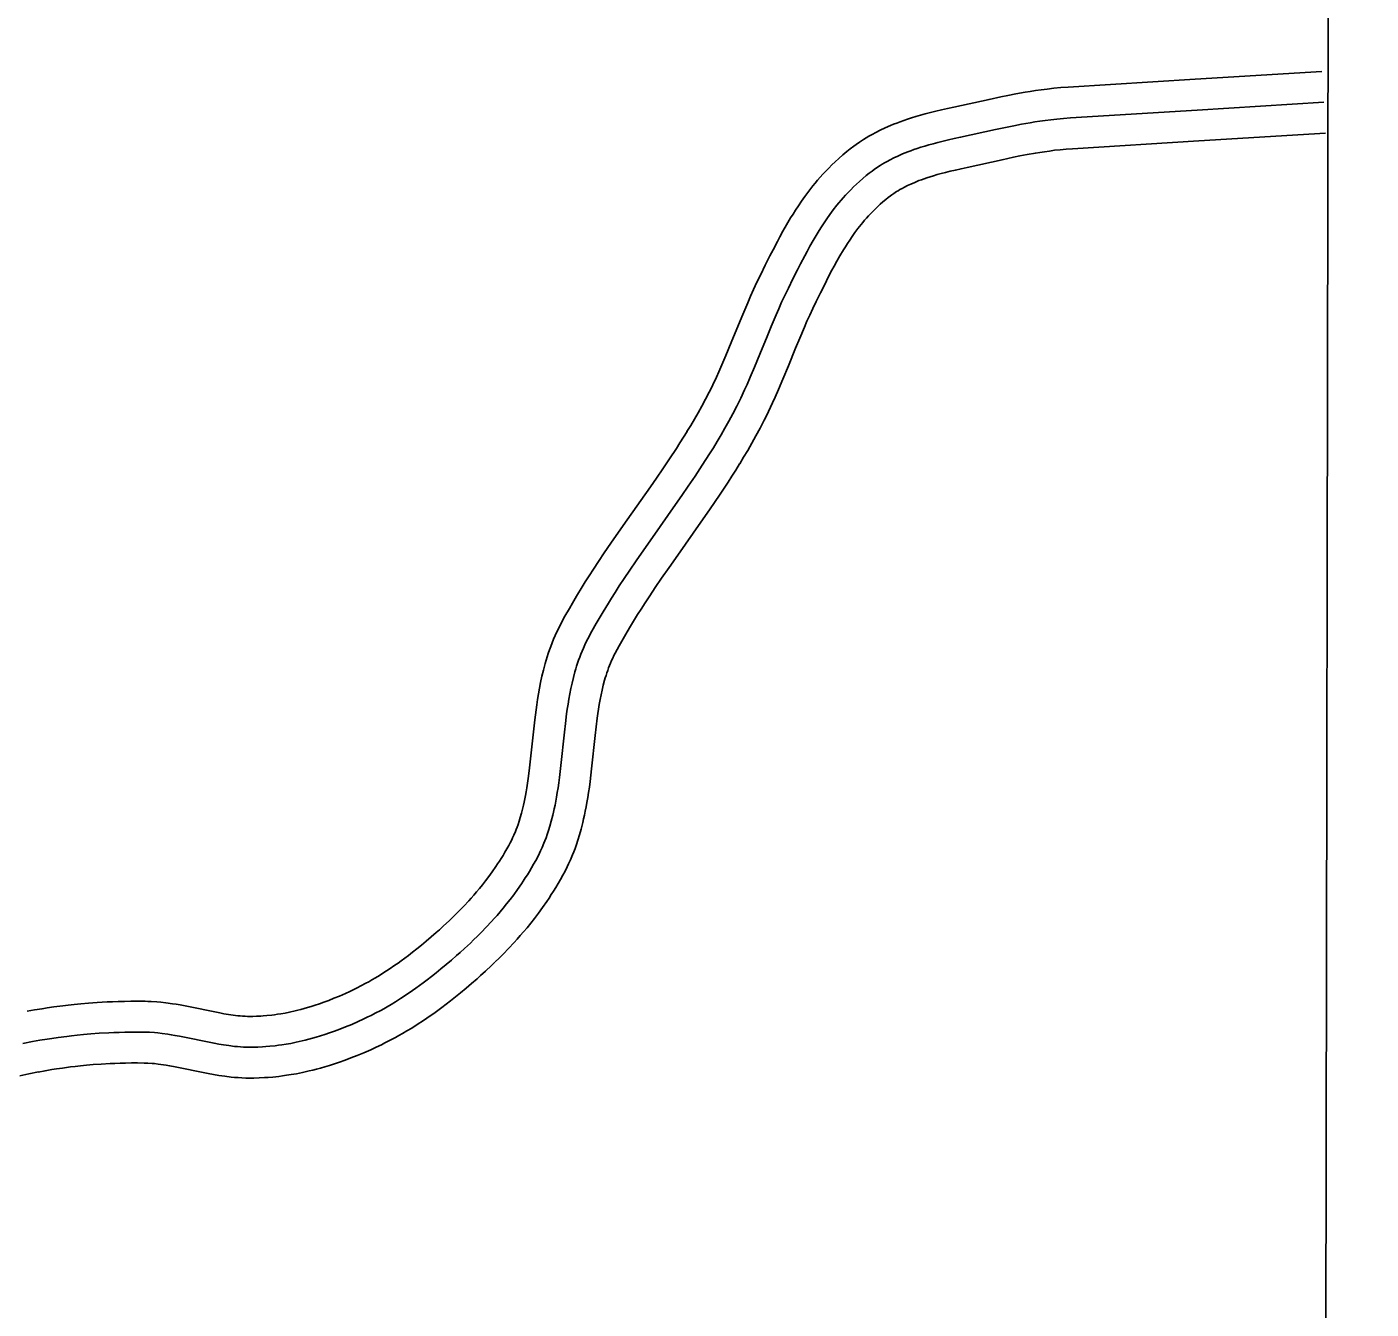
# Model space of a CAD drawing. Extents: x 3177385 to 3215275, y 903885 to 929304.
# Drawn here: x 3212320 to 3212974, y 915813 to 916436 of the extents above; entities that cross this region are included whole.
import ezdxf

# ---------------------------------------------------------------- set-up
doc = ezdxf.new("R2010")
doc.units = 0
for name, color, linetype in [('V-GRID-FRAM', 7, 'Continuous'), ('V-ROAD-CNTR', 7, 'Continuous'), ('V-SITE-VEGE', 7, 'Continuous')]:
    doc.layers.add(name, color=color, linetype=linetype)

msp = doc.modelspace()

# ---------------------------------------------------------------- linework, layer by layer
at = {"layer": 'V-GRID-FRAM'}
msp.add_lwpolyline([(3181653.73, 927525.85), (3181603.47, 909337.09), (3212939.17, 909264.16), (3212973.56, 927452.96), (3181653.73, 927525.85)], dxfattribs=at)
at = {"layer": 'V-ROAD-CNTR'}
for points in [[(3212949.6, 916414.54), (3212888.04, 916410.75), (3212826.38, 916406.95), (3212822.76, 916406.69), (3212819.32, 916406.36), (3212816.11, 916406), (3212813.13, 916405.62), (3212810.36, 916405.23), (3212807.77, 916404.83), (3212805.34, 916404.43), (3212800.9, 916403.64), (3212797.03, 916402.9), (3212793.64, 916402.22), (3212787.84, 916400.99), (3212770.77, 916397.22), (3212767.7, 916396.55), (3212764.75, 916395.88), (3212761.97, 916395.22), (3212759.33, 916394.57), (3212756.84, 916393.92), (3212754.48, 916393.28), (3212752.26, 916392.63), (3212750.17, 916391.99), (3212748.2, 916391.35), (3212746.35, 916390.72), (3212744.61, 916390.1), (3212742.97, 916389.48), (3212741.43, 916388.87), (3212739.94, 916388.25), (3212737.29, 916387.09), (3212734.93, 916385.97), (3212732.86, 916384.92), (3212731.06, 916383.95), (3212729.48, 916383.05), (3212728.11, 916382.24), (3212726.87, 916381.47), (3212724.85, 916380.16), (3212723.3, 916379.09), (3212722.1, 916378.23), (3212720.41, 916376.95), (3212718.71, 916375.61), (3212716.72, 916373.95), (3212714.85, 916372.31), (3212713.1, 916370.7), (3212711.45, 916369.12), (3212709.89, 916367.57), (3212708.43, 916366.05), (3212707.05, 916364.57), (3212705.74, 916363.11), (3212704.51, 916361.69), (3212703.35, 916360.31), (3212702.22, 916358.92), (3212700.19, 916356.33), (3212698.34, 916353.84), (3212696.67, 916351.49), (3212695.16, 916349.27), (3212693.8, 916347.18), (3212692.55, 916345.22), (3212691.4, 916343.35), (3212689.38, 916339.93), (3212687.66, 916336.9), (3212686.2, 916334.24), (3212684.95, 916331.9), (3212682.86, 916327.89), (3212681.32, 916324.86), (3212679.08, 916320.38), (3212676.84, 916315.86), (3212675.04, 916312.14), (3212673.39, 916308.59), (3212671.9, 916305.27), (3212670.54, 916302.15), (3212668.11, 916296.42), (3212666.05, 916291.41), (3212662.56, 916282.82), (3212659.95, 916276.51), (3212657.99, 916271.88), (3212656.49, 916268.48), (3212655.37, 916266), (3212653.61, 916262.23), (3212652.73, 916260.44), (3212651.84, 916258.66), (3212650.03, 916255.16), (3212648.22, 916251.82), (3212646.42, 916248.58), (3212644.61, 916245.46), (3212642.82, 916242.44), (3212641.01, 916239.45)], [(3212950.53, 916399.57), (3212888.96, 916395.78), (3212827.39, 916391.98), (3212824.01, 916391.74), (3212820.86, 916391.44), (3212817.9, 916391.11), (3212815.14, 916390.76), (3212812.55, 916390.39), (3212810.13, 916390.02), (3212807.87, 916389.64), (3212803.62, 916388.89), (3212799.91, 916388.18), (3212796.67, 916387.53), (3212791, 916386.33), (3212774, 916382.57), (3212770.96, 916381.91), (3212768.13, 916381.27), (3212765.48, 916380.64), (3212763.01, 916380.03), (3212760.71, 916379.43), (3212758.56, 916378.84), (3212756.55, 916378.26), (3212754.68, 916377.69), (3212752.94, 916377.12), (3212751.31, 916376.56), (3212749.79, 916376.02), (3212748.38, 916375.48), (3212747.05, 916374.96), (3212745.82, 916374.45), (3212743.53, 916373.45), (3212741.54, 916372.5), (3212739.82, 916371.63), (3212738.32, 916370.82), (3212737.02, 916370.08), (3212735.89, 916369.41), (3212734.9, 916368.8), (3212733.2, 916367.69), (3212731.93, 916366.82), (3212730.98, 916366.14), (3212729.58, 916365.08), (3212728.18, 916363.98), (3212726.47, 916362.55), (3212724.87, 916361.14), (3212723.36, 916359.75), (3212721.93, 916358.39), (3212720.59, 916357.05), (3212719.32, 916355.74), (3212718.12, 916354.45), (3212716.99, 916353.18), (3212715.91, 916351.95), (3212714.9, 916350.74), (3212713.93, 916349.56), (3212712.12, 916347.24), (3212710.48, 916345.03), (3212708.99, 916342.93), (3212707.64, 916340.95), (3212706.41, 916339.06), (3212705.28, 916337.28), (3212704.24, 916335.6), (3212702.36, 916332.41), (3212700.76, 916329.59), (3212699.39, 916327.1), (3212698.22, 916324.9), (3212696.2, 916321.03), (3212694.72, 916318.11), (3212692.51, 916313.7), (3212690.31, 916309.26), (3212688.59, 916305.71), (3212687.03, 916302.36), (3212685.61, 916299.2), (3212684.32, 916296.23), (3212681.95, 916290.64), (3212679.93, 916285.73), (3212676.44, 916277.14), (3212673.79, 916270.72), (3212671.76, 916265.94), (3212670.2, 916262.38), (3212669, 916259.72), (3212667.14, 916255.76), (3212666.18, 916253.8), (3212665.21, 916251.85), (3212663.29, 916248.15), (3212661.37, 916244.59), (3212659.46, 916241.18), (3212657.56, 916237.88), (3212655.68, 916234.72), (3212653.83, 916231.66)], [(3212951.45, 916384.59), (3212889.88, 916380.8), (3212828.4, 916377.02), (3212825.26, 916376.79), (3212822.39, 916376.52), (3212819.69, 916376.22), (3212817.15, 916375.89), (3212814.75, 916375.55), (3212812.49, 916375.2), (3212810.39, 916374.86), (3212806.34, 916374.14), (3212802.8, 916373.46), (3212799.7, 916372.84), (3212794.17, 916371.67), (3212777.23, 916367.93), (3212774.23, 916367.27), (3212771.51, 916366.65), (3212769, 916366.06), (3212766.7, 916365.49), (3212764.58, 916364.94), (3212762.64, 916364.41), (3212760.84, 916363.89), (3212759.2, 916363.38), (3212757.68, 916362.89), (3212756.27, 916362.41), (3212754.98, 916361.94), (3212753.78, 916361.49), (3212752.67, 916361.05), (3212751.7, 916360.65), (3212749.76, 916359.8), (3212748.15, 916359.04), (3212746.77, 916358.33), (3212745.57, 916357.69), (3212744.55, 916357.11), (3212743.66, 916356.58), (3212742.93, 916356.13), (3212741.54, 916355.22), (3212740.55, 916354.55), (3212739.86, 916354.05), (3212738.75, 916353.21), (3212737.66, 916352.35), (3212736.23, 916351.15), (3212734.88, 916349.97), (3212733.61, 916348.81), (3212732.42, 916347.66), (3212731.28, 916346.53), (3212730.21, 916345.42), (3212729.19, 916344.33), (3212728.23, 916343.26), (3212727.32, 916342.21), (3212726.45, 916341.17), (3212725.65, 916340.19), (3212724.05, 916338.14), (3212722.62, 916336.22), (3212721.31, 916334.38), (3212720.12, 916332.62), (3212719.02, 916330.94), (3212718.01, 916329.34), (3212717.09, 916327.85), (3212715.34, 916324.89), (3212713.86, 916322.28), (3212712.58, 916319.95), (3212711.48, 916317.9), (3212709.54, 916314.17), (3212708.11, 916311.35), (3212705.93, 916307.01), (3212703.78, 916302.66), (3212702.14, 916299.28), (3212700.68, 916296.13), (3212699.33, 916293.13), (3212698.1, 916290.31), (3212695.8, 916284.86), (3212693.82, 916280.05), (3212690.32, 916271.45), (3212687.63, 916264.93), (3212685.53, 916259.99), (3212683.9, 916256.27), (3212682.62, 916253.44), (3212680.67, 916249.29), (3212679.63, 916247.16), (3212678.57, 916245.04), (3212676.55, 916241.14), (3212674.52, 916237.37), (3212672.5, 916233.77), (3212670.51, 916230.31), (3212668.54, 916227), (3212666.65, 916223.87)], [(3212641.09, 916239.58), (3212639.29, 916236.69), (3212637.56, 916233.96), (3212635.87, 916231.33), (3212632.48, 916226.18), (3212629.24, 916221.38), (3212626.14, 916216.87), (3212623.21, 916212.65), (3212611.94, 916196.63), (3212607.69, 916190.56), (3212603.97, 916185.2), (3212600.75, 916180.47), (3212597.95, 916176.29), (3212595.52, 916172.6), (3212593.42, 916169.35), (3212591.6, 916166.48), (3212590.02, 916163.94), (3212587.32, 916159.51), (3212585.33, 916156.13), (3212583.84, 916153.54), (3212581.69, 916149.69), (3212579.57, 916145.76), (3212578.64, 916143.94), (3212577.76, 916142.12), (3212576.93, 916140.31), (3212576.17, 916138.53), (3212575.45, 916136.77), (3212574.79, 916135.03), (3212574.17, 916133.32), (3212573.59, 916131.63), (3212573.06, 916129.97), (3212572.56, 916128.34), (3212572.07, 916126.68), (3212571.24, 916123.56), (3212570.51, 916120.5), (3212569.86, 916117.53), (3212569.3, 916114.67), (3212568.81, 916111.91), (3212568.37, 916109.24), (3212567.99, 916106.66), (3212567.64, 916104.15), (3212567.04, 916099.42), (3212566.54, 916094.99), (3212564.84, 916078.85), (3212564.51, 916075.97), (3212564.18, 916073.28), (3212563.84, 916070.79), (3212563.51, 916068.48), (3212563.18, 916066.35), (3212562.84, 916064.37), (3212562.51, 916062.54), (3212562.18, 916060.86), (3212561.85, 916059.29), (3212561.53, 916057.84), (3212561.22, 916056.55), (3212560.58, 916054.02), (3212559.98, 916051.89), (3212559.41, 916050.07), (3212558.89, 916048.5), (3212558.41, 916047.15), (3212557.97, 916045.98), (3212557.59, 916045.03), (3212556.84, 916043.23), (3212556.26, 916041.95), (3212555.83, 916041.04), (3212555.12, 916039.61), (3212554.35, 916038.18), (3212553.44, 916036.57), (3212552.52, 916034.98), (3212551.61, 916033.46), (3212550.71, 916032), (3212549.82, 916030.61), (3212548.95, 916029.26), (3212548.11, 916028.01), (3212546.37, 916025.51), (3212544.72, 916023.24), (3212543.12, 916021.13), (3212541.59, 916019.18), (3212540.13, 916017.38), (3212538.72, 916015.7), (3212537.38, 916014.14), (3212536.1, 916012.68), (3212534.9, 916011.36), (3212532.53, 916008.81), (3212530.43, 916006.64), (3212528.55, 916004.75), (3212526.82, 916003.05)], [(3212653.83, 916231.66), (3212652, 916228.72), (3212650.2, 916225.88), (3212648.44, 916223.14), (3212644.96, 916217.86), (3212641.64, 916212.94), (3212638.49, 916208.35), (3212635.5, 916204.06), (3212624.21, 916188.01), (3212619.99, 916181.99), (3212616.34, 916176.71), (3212613.17, 916172.07), (3212610.44, 916167.99), (3212608.09, 916164.41), (3212606.06, 916161.26), (3212604.3, 916158.5), (3212602.79, 916156.07), (3212600.19, 916151.8), (3212598.29, 916148.57), (3212596.89, 916146.14), (3212594.84, 916142.47), (3212592.85, 916138.78), (3212592.07, 916137.25), (3212591.33, 916135.74), (3212590.65, 916134.24), (3212590.01, 916132.75), (3212589.41, 916131.27), (3212588.85, 916129.8), (3212588.32, 916128.34), (3212587.83, 916126.9), (3212587.36, 916125.47), (3212586.93, 916124.06), (3212586.53, 916122.66), (3212585.78, 916119.88), (3212585.13, 916117.16), (3212584.56, 916114.5), (3212584.05, 916111.91), (3212583.6, 916109.38), (3212583.19, 916106.92), (3212582.83, 916104.52), (3212582.51, 916102.19), (3212581.94, 916097.64), (3212581.45, 916093.36), (3212579.75, 916077.21), (3212579.4, 916074.19), (3212579.05, 916071.36), (3212578.7, 916068.71), (3212578.34, 916066.24), (3212577.98, 916063.94), (3212577.62, 916061.78), (3212577.25, 916059.77), (3212576.88, 916057.89), (3212576.52, 916056.13), (3212576.15, 916054.49), (3212575.79, 916052.96), (3212575.06, 916050.11), (3212574.36, 916047.64), (3212573.7, 916045.49), (3212573.08, 916043.62), (3212572.5, 916042), (3212571.97, 916040.59), (3212571.49, 916039.37), (3212570.59, 916037.24), (3212569.88, 916035.65), (3212569.32, 916034.47), (3212568.44, 916032.72), (3212567.51, 916030.98), (3212566.47, 916029.13), (3212565.44, 916027.36), (3212564.42, 916025.66), (3212563.42, 916024.04), (3212562.43, 916022.48), (3212561.46, 916020.99), (3212560.5, 916019.56), (3212558.6, 916016.82), (3212556.77, 916014.3), (3212555, 916011.97), (3212553.32, 916009.82), (3212551.7, 916007.83), (3212550.16, 916005.99), (3212548.69, 916004.28), (3212547.29, 916002.7), (3212545.96, 916001.22), (3212543.42, 915998.49), (3212541.14, 915996.14), (3212539.11, 915994.1), (3212537.31, 915992.33)], [(3212666.57, 916223.75), (3212664.7, 916220.75), (3212662.84, 916217.8), (3212661, 916214.95), (3212657.44, 916209.55), (3212654.04, 916204.51), (3212650.83, 916199.83), (3212647.8, 916195.46), (3212636.49, 916179.39), (3212632.3, 916173.42), (3212628.7, 916168.21), (3212625.6, 916163.67), (3212622.94, 916159.69), (3212620.66, 916156.22), (3212618.69, 916153.18), (3212617, 916150.51), (3212615.56, 916148.2), (3212613.06, 916144.09), (3212611.25, 916141.02), (3212609.94, 916138.74), (3212607.99, 916135.25), (3212606.12, 916131.8), (3212605.49, 916130.57), (3212604.91, 916129.37), (3212604.37, 916128.17), (3212603.85, 916126.97), (3212603.36, 916125.76), (3212602.9, 916124.56), (3212602.47, 916123.37), (3212602.06, 916122.17), (3212601.67, 916120.97), (3212601.31, 916119.77), (3212600.98, 916118.63), (3212600.32, 916116.19), (3212599.76, 916113.82), (3212599.25, 916111.47), (3212598.79, 916109.15), (3212598.38, 916106.86), (3212598.01, 916104.6), (3212597.68, 916102.37), (3212597.38, 916100.22), (3212596.83, 916095.86), (3212596.36, 916091.73), (3212594.66, 916075.56), (3212594.3, 916072.4), (3212593.93, 916069.44), (3212593.56, 916066.64), (3212593.17, 916064.01), (3212592.79, 916061.52), (3212592.39, 916059.19), (3212591.99, 916056.99), (3212591.59, 916054.91), (3212591.18, 916052.97), (3212590.77, 916051.14), (3212590.36, 916049.38), (3212589.55, 916046.21), (3212588.75, 916043.38), (3212587.98, 916040.91), (3212587.26, 916038.75), (3212586.59, 916036.85), (3212585.97, 916035.2), (3212585.38, 916033.7), (3212584.34, 916031.24), (3212583.49, 916029.36), (3212582.8, 916027.9), (3212581.76, 916025.82), (3212580.66, 916023.77), (3212579.49, 916021.69), (3212578.36, 916019.73), (3212577.24, 916017.86), (3212576.13, 916016.07), (3212575.04, 916014.36), (3212573.97, 916012.71), (3212572.89, 916011.1), (3212570.83, 916008.13), (3212568.81, 916005.36), (3212566.88, 916002.81), (3212565.04, 916000.46), (3212563.28, 915998.29), (3212561.6, 915996.29), (3212560, 915994.43), (3212558.48, 915992.71), (3212557.02, 915991.08), (3212554.3, 915988.17), (3212551.85, 915985.64), (3212549.68, 915983.45), (3212547.8, 915981.62)], [(3212526.93, 916003.16), (3212525.41, 916001.7), (3212522.71, 915999.18), (3212520.67, 915997.33), (3212519.13, 915995.96), (3212516.74, 915993.88), (3212514.31, 915991.82), (3212511.91, 915989.82), (3212509.68, 915988.01), (3212507.61, 915986.36), (3212505.66, 915984.85), (3212503.84, 915983.48), (3212502.15, 915982.22), (3212500.55, 915981.07), (3212499.08, 915980.03), (3212496.21, 915978.08), (3212493.71, 915976.45), (3212491.51, 915975.07), (3212489.56, 915973.89), (3212487.83, 915972.88), (3212486.3, 915972.01), (3212484.98, 915971.29), (3212482.53, 915969.98), (3212480.7, 915969.05), (3212479.33, 915968.37), (3212477.18, 915967.34), (3212475.01, 915966.34), (3212472.12, 915965.07), (3212469.42, 915963.95), (3212466.91, 915962.95), (3212464.56, 915962.07), (3212462.36, 915961.29), (3212460.3, 915960.6), (3212458.38, 915959.99), (3212456.58, 915959.45), (3212454.9, 915958.97), (3212453.32, 915958.54), (3212451.85, 915958.17), (3212450.52, 915957.85), (3212447.88, 915957.26), (3212445.63, 915956.81), (3212443.65, 915956.46), (3212441.93, 915956.19), (3212440.43, 915955.98), (3212439.16, 915955.82), (3212436.79, 915955.56), (3212435.07, 915955.41), (3212433.81, 915955.33), (3212431.84, 915955.22), (3212429.92, 915955.16), (3212428.65, 915955.15), (3212427.42, 915955.17), (3212426.21, 915955.23), (3212425.01, 915955.3), (3212423.82, 915955.4), (3212422.71, 915955.51), (3212420.34, 915955.8), (3212418.1, 915956.13), (3212415.96, 915956.49), (3212413.96, 915956.86), (3212397.09, 915960.28), (3212394.73, 915960.71), (3212392.7, 915961.06), (3212390.85, 915961.35), (3212387.69, 915961.78), (3212385.23, 915962.05), (3212383.29, 915962.23), (3212380.52, 915962.4), (3212379.01, 915962.46), (3212377.58, 915962.49), (3212373.99, 915962.52), (3212370.65, 915962.51), (3212367.52, 915962.46), (3212364.57, 915962.39), (3212361.81, 915962.29), (3212359.18, 915962.18), (3212354.35, 915961.91), (3212350.08, 915961.61), (3212346.34, 915961.29), (3212343.07, 915960.97), (3212340.21, 915960.66), (3212337.67, 915960.36), (3212333.32, 915959.79), (3212330.02, 915959.31), (3212327.53, 915958.92), (3212323.84, 915958.3), (3212320.24, 915957.65)], [(3212537.31, 915992.33), (3212535.71, 915990.8), (3212532.86, 915988.15), (3212530.69, 915986.17), (3212529.04, 915984.7), (3212526.53, 915982.52), (3212523.97, 915980.34), (3212521.44, 915978.24), (3212519.08, 915976.32), (3212516.86, 915974.56), (3212514.78, 915972.94), (3212512.83, 915971.46), (3212510.99, 915970.11), (3212509.26, 915968.86), (3212507.62, 915967.71), (3212504.53, 915965.6), (3212501.8, 915963.81), (3212499.37, 915962.29), (3212497.22, 915960.99), (3212495.31, 915959.88), (3212493.62, 915958.92), (3212492.12, 915958.1), (3212489.47, 915956.68), (3212487.44, 915955.65), (3212485.9, 915954.88), (3212483.55, 915953.76), (3212481.16, 915952.66), (3212478.02, 915951.28), (3212475.07, 915950.05), (3212472.3, 915948.95), (3212469.7, 915947.98), (3212467.26, 915947.11), (3212464.97, 915946.34), (3212462.82, 915945.66), (3212460.8, 915945.05), (3212458.91, 915944.51), (3212457.13, 915944.03), (3212455.47, 915943.61), (3212453.9, 915943.23), (3212450.96, 915942.58), (3212448.39, 915942.07), (3212446.13, 915941.67), (3212444.15, 915941.36), (3212442.42, 915941.11), (3212440.9, 915940.92), (3212438.24, 915940.63), (3212436.24, 915940.46), (3212434.74, 915940.35), (3212432.48, 915940.23), (3212430.21, 915940.16), (3212428.56, 915940.15), (3212426.97, 915940.18), (3212425.42, 915940.25), (3212423.92, 915940.34), (3212422.46, 915940.46), (3212421.05, 915940.6), (3212418.33, 915940.94), (3212415.77, 915941.31), (3212413.37, 915941.72), (3212411.12, 915942.13), (3212394.25, 915945.56), (3212392.14, 915945.94), (3212390.29, 915946.25), (3212388.68, 915946.51), (3212385.85, 915946.89), (3212383.73, 915947.13), (3212382.14, 915947.27), (3212379.75, 915947.42), (3212378.56, 915947.47), (3212377.36, 915947.5), (3212373.97, 915947.52), (3212370.79, 915947.51), (3212367.81, 915947.46), (3212365.01, 915947.39), (3212362.38, 915947.3), (3212359.92, 915947.2), (3212355.3, 915946.94), (3212351.25, 915946.65), (3212347.71, 915946.35), (3212344.61, 915946.05), (3212341.9, 915945.75), (3212339.52, 915945.47), (3212335.37, 915944.93), (3212332.26, 915944.48), (3212329.93, 915944.11), (3212326.43, 915943.53), (3212322.93, 915942.89)], [(3212547.69, 915981.5), (3212546.02, 915979.9), (3212543.02, 915977.11), (3212540.71, 915975.01), (3212538.95, 915973.44), (3212536.31, 915971.15), (3212533.63, 915968.86), (3212530.97, 915966.65), (3212528.47, 915964.62), (3212526.12, 915962.75), (3212523.9, 915961.04), (3212521.81, 915959.45), (3212519.83, 915957.99), (3212517.96, 915956.64), (3212516.17, 915955.38), (3212512.86, 915953.12), (3212509.88, 915951.18), (3212507.23, 915949.52), (3212504.87, 915948.09), (3212502.79, 915946.88), (3212500.94, 915945.83), (3212499.27, 915944.91), (3212496.41, 915943.39), (3212494.19, 915942.25), (3212492.48, 915941.4), (3212489.93, 915940.18), (3212487.31, 915938.98), (3212483.92, 915937.49), (3212480.71, 915936.15), (3212477.68, 915934.95), (3212474.84, 915933.89), (3212472.15, 915932.93), (3212469.63, 915932.09), (3212467.26, 915931.33), (3212465.02, 915930.66), (3212462.92, 915930.06), (3212460.94, 915929.53), (3212459.08, 915929.05), (3212457.29, 915928.62), (3212454.05, 915927.9), (3212451.15, 915927.32), (3212448.61, 915926.87), (3212446.38, 915926.52), (3212444.42, 915926.24), (3212442.65, 915926.02), (3212439.69, 915925.7), (3212437.41, 915925.5), (3212435.66, 915925.38), (3212433.11, 915925.25), (3212430.5, 915925.17), (3212428.48, 915925.15), (3212426.51, 915925.19), (3212424.63, 915925.27), (3212422.83, 915925.38), (3212421.1, 915925.52), (3212419.4, 915925.69), (3212416.32, 915926.07), (3212413.43, 915926.5), (3212410.78, 915926.94), (3212408.28, 915927.4), (3212391.41, 915930.83), (3212389.54, 915931.17), (3212387.88, 915931.45), (3212386.5, 915931.66), (3212384.01, 915932), (3212382.23, 915932.2), (3212380.98, 915932.31), (3212378.97, 915932.44), (3212378.1, 915932.48), (3212377.15, 915932.5), (3212373.95, 915932.52), (3212370.93, 915932.51), (3212368.1, 915932.47), (3212365.45, 915932.4), (3212362.96, 915932.31), (3212360.65, 915932.22), (3212356.24, 915931.97), (3212352.42, 915931.7), (3212349.07, 915931.41), (3212346.15, 915931.13), (3212343.59, 915930.85), (3212341.38, 915930.59), (3212337.42, 915930.07), (3212334.49, 915929.65), (3212332.33, 915929.31), (3212329.02, 915928.75), (3212325.62, 915928.13)], [(3212322.93, 915942.89), (3212318.16, 915941.96)], [(3212325.81, 915928.17), (3212321.13, 915927.25), (3212316.69, 915926.33)]]:
    msp.add_lwpolyline(points, dxfattribs=at)
at = {"layer": 'V-SITE-VEGE'}
msp.add_line((3212964.71, 922770.95), (3212950.45, 915228.75), dxfattribs=at)

doc.saveas('drawing.dxf')
